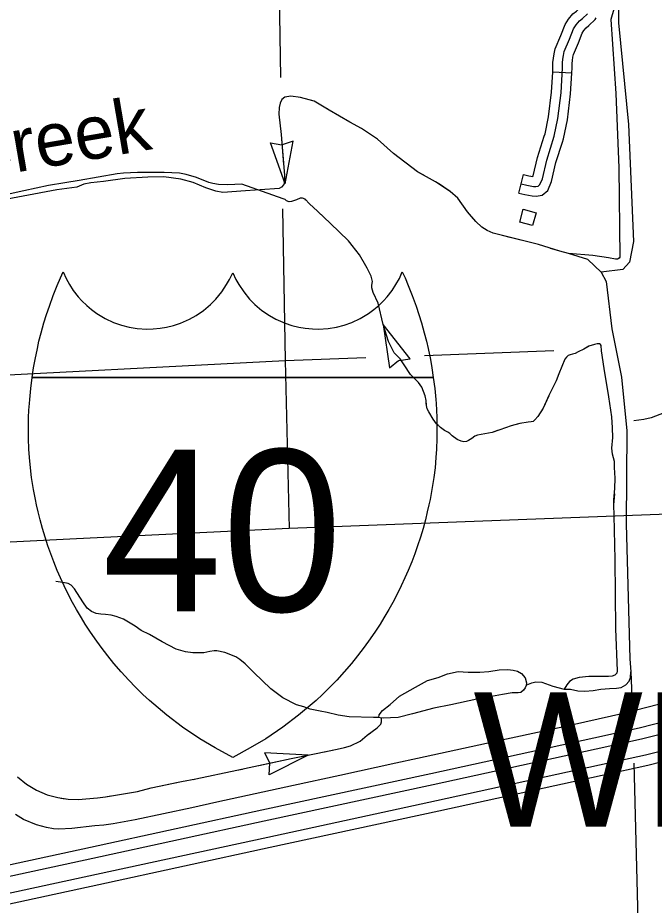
# Model space of a CAD drawing. Extents: x 1084508 to 1142749, y 1057638 to 1093403.
# Drawn here: x 1110349 to 1111920, y 1079628 to 1081818 of the extents above; entities that cross this region are included whole.
import ezdxf

# ---------------------------------------------------------------- set-up
doc = ezdxf.new("R2010")
doc.units = 0
for name, color, linetype in [('Level 19', 7, 'Continuous'), ('Level 23', 7, 'Continuous'), ('Level 33', 7, 'Continuous'), ('Level 35', 7, 'Continuous'), ('Level 43', 7, 'Continuous'), ('Level 45', 7, 'Continuous'), ('Level 47', 7, 'Continuous'), ('Level 5', 7, 'Continuous'), ('Level 56', 7, 'Continuous'), ('Level 6', 7, 'Continuous')]:
    doc.layers.add(name, color=color, linetype=linetype)

msp = doc.modelspace()

# ---------------------------------------------------------------- linework, layer by layer
at = {"layer": 'Level 19'}
for points in [[(1114074.2, 1081052.8), (1113719.4, 1080876.4), (1113320.4, 1080677), (1112894.5, 1080465.6), (1112770.6, 1080403), (1112640.8, 1080339), (1112528.2, 1080285.8), (1112405, 1080232.4), (1112240.7, 1080170.5), (1112155.7, 1080141.9), (1112079.8, 1080117.1), (1111982.2, 1080089.9), (1111882.1, 1080064.6), (1111770.4, 1080040.1), (1111368, 1079951.9), (1110951.6, 1079862), (1110528.8, 1079770), (1110121.7, 1079682.2), (1109727.3, 1079596.6)], [(1109733, 1079570.5), (1110127.3, 1079656.1), (1110534.4, 1079743.9), (1110957.3, 1079835.9), (1111373.7, 1079925.8), (1111776.1, 1080014), (1111888.2, 1080038.7), (1111989, 1080064.1), (1112087.6, 1080091.6), (1112164.1, 1080116.6), (1112249.7, 1080145.4), (1112415, 1080207.7), (1112539.2, 1080261.5), (1112652.4, 1080314.9), (1112782.5, 1080379.2), (1112906.4, 1080441.8), (1113332.3, 1080653.1), (1113731.3, 1080852.5), (1114086.1, 1081028.9)], [(1110135.9, 1079616.3), (1110543, 1079704), (1110965.9, 1079796.1), (1111382.4, 1079886), (1111784.8, 1079974.2), (1111897.6, 1079998.9), (1111999.5, 1080024.6), (1112099.4, 1080052.5), (1112177, 1080077.8), (1112263.4, 1080106.9), (1112430.3, 1080169.9), (1112556, 1080224.3), (1112670.2, 1080278.2), (1112800.7, 1080342.7), (1112924.7, 1080405.3), (1113350.5, 1080616.6), (1113749.5, 1080816), (1114104.2, 1080992.4)], [(1114116, 1080968.4), (1113761.4, 1080792.1), (1113362.4, 1080592.7), (1112936.6, 1080381.4), (1112812.7, 1080318.8), (1112681.8, 1080254.2), (1112567, 1080200), (1112440.3, 1080145.1), (1112272.4, 1080081.8), (1112185.4, 1080052.5), (1112107.1, 1080027), (1112006.3, 1079998.8), (1111903.7, 1079973), (1111790.6, 1079948.1), (1111388.1, 1079859.9), (1110971.6, 1079770), (1110548.7, 1079677.9), (1110141.6, 1079590.2)]]:
    msp.add_lwpolyline(points, dxfattribs=at)
at = {"layer": 'Level 23'}
for points in [[(1110384.4, 1080930.4), (1110388.1, 1080954.1), (1110391.8, 1080975), (1110397.4, 1081002), (1110401.4, 1081019.6), (1110406.7, 1081040.4), (1110413.6, 1081065), (1110419.9, 1081085.5), (1110427, 1081106.6), (1110436.5, 1081132.6), (1110446.2, 1081157), (1110454.3, 1081175.9), (1110461, 1081190.8), (1110468.3, 1081174.7), (1110476.7, 1081159.4), (1110485.9, 1081145.3), (1110498, 1081129.7), (1110507.5, 1081119.2), (1110519.3, 1081107.8), (1110531.2, 1081097.8), (1110544.1, 1081088.4), (1110564.6, 1081076.1), (1110585.7, 1081066.3), (1110604.8, 1081059.6), (1110623.6, 1081054.7), (1110643.8, 1081051.4), (1110667.3, 1081049.8), (1110682.8, 1081050.1), (1110700.5, 1081051.8), (1110716.3, 1081054.5), (1110733.2, 1081058.6), (1110750.3, 1081064.3), (1110773.2, 1081074.4), (1110789, 1081083.2), (1110807.3, 1081095.8), (1110824.9, 1081110.6), (1110837.8, 1081123.6), (1110852.4, 1081141.4), (1110864.5, 1081159.5), (1110871.6, 1081172.2), (1110879.4, 1081188.9)], [(1110879.4, 1081188.9), (1110887.2, 1081172.2), (1110894.4, 1081159.5), (1110906.5, 1081141.4), (1110921.1, 1081123.6), (1110934, 1081110.6), (1110951.6, 1081095.8), (1110969.9, 1081083.2), (1110985.7, 1081074.4), (1111008.6, 1081064.3), (1111025.7, 1081058.6), (1111042.6, 1081054.5), (1111058.4, 1081051.8), (1111076.1, 1081050.1), (1111091.5, 1081049.8), (1111115, 1081051.4), (1111135.3, 1081054.7), (1111154.1, 1081059.6), (1111173.2, 1081066.3), (1111194.2, 1081076.1), (1111214.8, 1081088.4), (1111227.7, 1081097.8), (1111239.6, 1081107.8), (1111251.4, 1081119.2), (1111260.9, 1081129.7), (1111273, 1081145.3), (1111282.2, 1081159.4), (1111290.6, 1081174.7), (1111297.9, 1081190.8), (1111304.6, 1081175.9), (1111312.7, 1081157), (1111322.4, 1081132.6), (1111331.9, 1081106.6), (1111338.9, 1081085.5), (1111345.3, 1081065), (1111352.2, 1081040.4), (1111357.5, 1081019.6), (1111361.5, 1081002), (1111367.1, 1080975), (1111370.8, 1080954.1), (1111374.4, 1080930.4)], [(1110879.4, 1079992.7), (1110836.1, 1080015.8), (1110797.9, 1080038.8), (1110755.9, 1080067.1), (1110716.7, 1080096.8), (1110673.9, 1080133.3), (1110657.9, 1080148.2), (1110639.7, 1080166), (1110622.9, 1080183.4), (1110604.4, 1080203.6), (1110586.3, 1080224.6), (1110571.2, 1080243.3), (1110554.8, 1080264.6), (1110539.9, 1080285.2), (1110527.1, 1080304.1), (1110515.7, 1080321.6), (1110506.4, 1080336.7), (1110494, 1080357.8), (1110484.4, 1080375.2), (1110473.8, 1080395.4), (1110463.5, 1080416.3), (1110454.5, 1080435.7), (1110446.4, 1080454.3), (1110437.8, 1080475.3), (1110430.4, 1080494.7), (1110423.3, 1080515), (1110416.3, 1080536.2), (1110409.8, 1080557.9), (1110404.1, 1080578.6), (1110399.2, 1080598.3), (1110395.2, 1080615.8), (1110392.5, 1080628.8), (1110387.8, 1080654), (1110383.3, 1080683.1), (1110380.2, 1080707.4), (1110378, 1080732.9), (1110376.7, 1080753.6), (1110375.7, 1080779.9), (1110375.4, 1080804.3), (1110375.9, 1080831.6), (1110376.7, 1080849.5), (1110377.7, 1080865.9), (1110378.5, 1080876.3), (1110381, 1080903.1), (1110384.4, 1080930.4)], [(1111374.4, 1080930.4), (1110384.4, 1080930.4)], [(1110384.4, 1080930.4), (1111374.4, 1080930.4)], [(1111374.4, 1080930.4), (1111377.9, 1080903.1), (1111380.4, 1080876.3), (1111381.2, 1080865.9), (1111382.2, 1080849.5), (1111382.9, 1080831.6), (1111383.4, 1080804.3), (1111383.2, 1080779.9), (1111382.2, 1080753.6), (1111380.9, 1080732.9), (1111378.7, 1080707.4), (1111375.6, 1080683.1), (1111371.1, 1080654), (1111366.3, 1080628.8), (1111363.6, 1080615.8), (1111359.6, 1080598.3), (1111354.7, 1080578.6), (1111349.1, 1080557.9), (1111342.6, 1080536.2), (1111335.6, 1080515), (1111328.5, 1080494.7), (1111321.1, 1080475.3), (1111312.5, 1080454.3), (1111304.4, 1080435.7), (1111295.4, 1080416.3), (1111285.1, 1080395.4), (1111274.5, 1080375.2), (1111264.9, 1080357.8), (1111252.5, 1080336.7), (1111243.2, 1080321.6), (1111231.8, 1080304.1), (1111218.9, 1080285.2), (1111204, 1080264.6), (1111187.7, 1080243.3), (1111172.6, 1080224.6), (1111154.5, 1080203.6), (1111136, 1080183.4), (1111119.1, 1080166), (1111101, 1080148.2), (1111085, 1080133.3), (1111042.1, 1080096.8), (1111003, 1080067.1), (1110961, 1080038.8), (1110922.8, 1080015.8), (1110879.4, 1079992.7)]]:
    msp.add_lwpolyline(points, dxfattribs=at)
at = {"layer": 'Level 33'}
msp.add_lwpolyline([(1111955.3, 1080129.4), (1111847.2, 1080101.6), (1111715.2, 1080072), (1111524.8, 1080030.9), (1111335.2, 1079989.9), (1111281.9, 1079978.2), (1111143.7, 1079948), (1111029.4, 1079923.3), (1110840.5, 1079882), (1110778.2, 1079868.2), (1110638.7, 1079838.3), (1110584.4, 1079828.7), (1110561.5, 1079825.3), (1110539.2, 1079823.3), (1110482.3, 1079816.8), (1110450.4, 1079815.5), (1110437.4, 1079816.2), (1110420.2, 1079819.4), (1110395, 1079826.4), (1110363.6, 1079839.4), (1110343.6, 1079851.6)], dxfattribs=at)
at = {"layer": 'Level 35'}
for points in [[(1111830.6, 1081876.7), (1111831.5, 1081806), (1111856, 1081554.5), (1111868.3, 1081266.2), (1111858.1, 1081215), (1111841.7, 1081196.6), (1111788.9, 1081190.6)], [(1111004.3, 1081370.9), (1110901.8, 1081407.1), (1110867.7, 1081405.8), (1110844.2, 1081406.8), (1110830.1, 1081408.9), (1110820.3, 1081411.3), (1110790, 1081423.6), (1110764.4, 1081431.6), (1110747.8, 1081434.5), (1110710.1, 1081436.4), (1110644.5, 1081436.4), (1110609.8, 1081434.8), (1110594.5, 1081433.3), (1110500.7, 1081416.7), (1110465.3, 1081410.6), (1110424.9, 1081404.5), (1110364.1, 1081390.6), (1110330.3, 1081383.6)], [(1111755.8, 1081221.6), (1111788.9, 1081190.6), (1111800.8, 1081166.8), (1111814.6, 1081050), (1111838.4, 1080931.2), (1111852.2, 1080798.5), (1111850.3, 1080568.7), (1111859.3, 1080236.1), (1111861.6, 1080203.5)], [(1111239.9, 1080091.3), (1111227, 1080091.1), (1111166.7, 1080092.6), (1111139.4, 1080096.6), (1111112.4, 1080103), (1111095.1, 1080106.5), (1111070.7, 1080112), (1111054.9, 1080117.8), (1111036.8, 1080122.3), (1111003.4, 1080140), (1110973.3, 1080161.8), (1110931.2, 1080202.1), (1110910.2, 1080223.3), (1110897, 1080234.2), (1110886.9, 1080240.4), (1110860.4, 1080251.1), (1110840.5, 1080255.6), (1110833.5, 1080256), (1110822.8, 1080253.7), (1110807.8, 1080250.9), (1110781.3, 1080250.7), (1110762.7, 1080252.8), (1110739.6, 1080259.9), (1110705.4, 1080277.8), (1110673.8, 1080295.6), (1110653.5, 1080305.8), (1110638.5, 1080316.1), (1110609.9, 1080333.9), (1110591.9, 1080340.7), (1110579.7, 1080343.3), (1110565.9, 1080345.4), (1110553.9, 1080345.8), (1110542.6, 1080348), (1110530.8, 1080352.7), (1110520.3, 1080360.8), (1110509.4, 1080376.2), (1110489.1, 1080408.9), (1110480.8, 1080417.3), (1110473.1, 1080422.2), (1110460.5, 1080424.3), (1110442.9, 1080426.7)], [(1111604.3, 1080176.8), (1111603.7, 1080170), (1111601.2, 1080164), (1111596.9, 1080158.9), (1111590, 1080152.4), (1111583.6, 1080151.6), (1111568.7, 1080151.6), (1111545.2, 1080147.7), (1111481.9, 1080136.6), (1111417.8, 1080122.1), (1111375.9, 1080113.9), (1111323.3, 1080100.3), (1111287.8, 1080091.3), (1111268.6, 1080090), (1111251.9, 1080089.6), (1111243.3, 1080090), (1111239.9, 1080091.3), (1111240.8, 1080097.3), (1111249.3, 1080108), (1111268.1, 1080123.3), (1111290.8, 1080143.5), (1111330.1, 1080166.1), (1111360, 1080182.8), (1111386.5, 1080189.6), (1111409.2, 1080199.1), (1111435.3, 1080204.2), (1111460.1, 1080203.3), (1111489.1, 1080202.9), (1111511, 1080204.2), (1111537, 1080208.9), (1111558, 1080209.3), (1111571.7, 1080208), (1111581.9, 1080205.5), (1111592.2, 1080199.9), (1111601.2, 1080189.2), (1111604.3, 1080176.8)], [(1111605.5, 1080171.9), (1111617.7, 1080176.7), (1111627.6, 1080179.1), (1111642.5, 1080178.1), (1111669.2, 1080168.7), (1111697.4, 1080161.3), (1111713.2, 1080161.3), (1111731, 1080156.9), (1111748.4, 1080156.4), (1111768.7, 1080157.8), (1111788, 1080160.8), (1111808.7, 1080162.8), (1111826.6, 1080163.3), (1111838.1, 1080164.9), (1111849.4, 1080171.3), (1111857.4, 1080180.7), (1111860.6, 1080189.4), (1111861.6, 1080203.5)]]:
    msp.add_lwpolyline(points, dxfattribs=at)
at = {"layer": 'Level 43'}
for p, q in [((1111009.2, 1081407.9), (1110972.8, 1081509.3)), ((1110972.8, 1081509.3), (1111001, 1081504.2)), ((1111028.3, 1081513.9), (1111001.4, 1081504.2)), ((1111009.2, 1081407.9), (1111028.3, 1081513.9)), ((1111317.6, 1080976.7), (1111250.4, 1081060.8)), ((1111250.4, 1081060.8), (1111266.5, 1080954.3)), ((1111289.2, 1080972.4), (1111317.6, 1080976.7)), ((1111266.5, 1080954.3), (1111288.9, 1080972.2)), ((1111065.6, 1079998.3), (1110958, 1080004)), ((1110958, 1080004), (1110971, 1079978.4)), ((1111065.6, 1079998.3), (1110969.6, 1079949.4)), ((1110969.6, 1079949.4), (1110971.1, 1079978.1))]:
    msp.add_line(p, q, dxfattribs=at)
for points in [[(1111847.9, 1081936.4), (1111812.4, 1081813.7), (1111825, 1081631.6), (1111832, 1081448), (1111834.7, 1081227.2), (1111833.1, 1081224.5), (1111829.2, 1081222.1), (1111824, 1081222.4), (1111806.5, 1081225.2), (1111768.3, 1081231.5), (1111708.1, 1081236.1), (1111686.4, 1081241.7), (1111634.2, 1081258.2), (1111545.3, 1081280.6), (1111522.2, 1081286.9), (1111507.4, 1081292.9), (1111494.1, 1081301.3), (1111479.1, 1081315.3), (1111458.8, 1081339.4), (1111435, 1081372.7), (1111416.1, 1081389.6), (1111379.6, 1081413.4), (1111335.2, 1081438), (1111276, 1081482.8), (1111236.8, 1081518.9), (1111197.2, 1081544.5), (1111168.5, 1081560.6), (1111117.4, 1081590.3), (1111080.6, 1081612.4), (1111047, 1081621.5), (1111022.9, 1081624.3), (1111008.1, 1081621.9), (1111000.8, 1081616.6), (1110996.2, 1081607.5), (1110993.8, 1081596.6), (1110993.1, 1081579.8), (1110999, 1081529.7), (1111007.4, 1081428.5), (1111007.1, 1081416.6), (1111005.7, 1081406.8), (1110999.4, 1081399.8), (1110994.1, 1081397), (1110982.6, 1081395.6), (1110910.8, 1081390.7), (1110855.1, 1081387.2), (1110837.6, 1081390.3), (1110812.8, 1081398.4), (1110781.6, 1081411.7), (1110751.8, 1081419.7), (1110709.5, 1081425.3), (1110669.9, 1081424.6), (1110613.2, 1081421.5), (1110560.7, 1081413.8), (1110529.5, 1081410.6), (1110512.3, 1081407.5), (1110494.8, 1081399.8), (1110445.5, 1081393.1), (1110291.4, 1081364.7)], [(1111076.9, 1081613.4), (1111047, 1081621.5), (1111022.9, 1081624.3), (1111008.1, 1081621.9), (1111000.8, 1081616.6), (1110996.2, 1081607.5), (1110993.8, 1081596.6), (1110993.1, 1081579.8), (1110993.9, 1081572.9)], [(1111219.8, 1081529.9), (1111197.2, 1081544.5), (1111168.5, 1081560.6), (1111117.4, 1081590.3), (1111112.8, 1081593.1)], [(1110998.8, 1081531.8), (1110999, 1081529.7), (1111005.1, 1081456.2)], [(1111350.9, 1081429.3), (1111335.2, 1081438), (1111276, 1081482.8), (1111252.4, 1081504.5)], [(1111473.6, 1081321.7), (1111458.8, 1081339.4), (1111435, 1081372.7), (1111416.1, 1081389.6), (1111386.8, 1081408.7)], [(1111819.9, 1080611.6), (1111820.1, 1080628.9), (1111820.6, 1080637.6), (1111822.5, 1080656.1), (1111823.3, 1080681.4), (1111821.8, 1080707.9), (1111821.1, 1080723.2), (1111816.6, 1080740.8), (1111815.1, 1080756.1), (1111817.1, 1080782.4), (1111816.4, 1080806.4), (1111814.6, 1080833.2), (1111807.7, 1080882.4), (1111796.3, 1080952.7), (1111789.4, 1080995.8), (1111788.6, 1081008.9), (1111787.2, 1081011.7), (1111784.2, 1081013.4), (1111779, 1081013.6), (1111772.1, 1081011.9), (1111758.5, 1081007.2), (1111745.6, 1081000.3), (1111731.5, 1080993.3), (1111724.1, 1080989.6), (1111717.9, 1080987.9), (1111711.9, 1080986.2), (1111707.5, 1080984.4), (1111703, 1080980.7), (1111698.6, 1080975.3), (1111684.5, 1080939.4), (1111677.8, 1080922.3), (1111668.6, 1080904.2), (1111659.7, 1080885.9), (1111645.6, 1080854.4), (1111632.3, 1080833.9), (1111624.6, 1080825.4), (1111620.6, 1080822), (1111616.2, 1080820.5), (1111608.3, 1080820), (1111588.2, 1080816.8), (1111566.5, 1080811.3), (1111538.5, 1080801.2), (1111519.2, 1080794.8), (1111501.6, 1080790.8), (1111483.8, 1080788.3), (1111476.6, 1080785.3), (1111469.5, 1080780.1), (1111461.6, 1080774.5), (1111456.6, 1080772), (1111449.9, 1080771.7), (1111443, 1080772.7), (1111433.1, 1080777.2), (1111421.2, 1080786.6), (1111415.3, 1080792), (1111410.3, 1080795.2), (1111401.7, 1080799.5), (1111391.8, 1080807.1), (1111382.4, 1080815.8), (1111374.2, 1080827.3), (1111363.1, 1080845.8), (1111359.4, 1080853), (1111357.6, 1080860.9), (1111356.4, 1080873.3), (1111354.2, 1080885), (1111346, 1080906.7), (1111338, 1080918.3), (1111317.7, 1080937.6), (1111302.8, 1080961.8), (1111292.9, 1080976.2), (1111278.1, 1080991.5), (1111263.7, 1081019.3), (1111250.4, 1081060.8), (1111238.5, 1081113.8), (1111226.1, 1081140.1), (1111222.7, 1081151.4), (1111222.7, 1081158.4), (1111224.2, 1081166.8), (1111221.2, 1081180.2), (1111210.9, 1081200.3), (1111192.1, 1081233.3), (1111164.9, 1081267.9), (1111119.6, 1081311.5), (1111088.9, 1081340.4), (1111069.1, 1081358.5), (1111057.8, 1081370.4), (1111051.8, 1081372.6), (1111045.9, 1081372.6), (1111036.5, 1081368.7), (1111024.4, 1081364.5), (1111018.9, 1081364), (1111012, 1081366.2), (1111008.8, 1081369.7), (1111004.3, 1081370.9)], [(1111060.1, 1081368), (1111057.8, 1081370.4), (1111051.8, 1081372.6), (1111045.9, 1081372.6), (1111036.5, 1081368.7), (1111024.4, 1081364.5), (1111018.9, 1081364), (1111012, 1081366.2), (1111008.8, 1081369.7), (1111004.3, 1081370.9)], [(1111177.7, 1081251.6), (1111164.9, 1081267.9), (1111119.6, 1081311.5), (1111090, 1081339.4)], [(1111563.7, 1081275.9), (1111545.3, 1081280.6), (1111522.2, 1081286.9), (1111507.4, 1081292.9), (1111504.6, 1081294.6)], [(1111624, 1081260.8), (1111563.7, 1081275.9)], [(1111755.8, 1081221.6), (1111708.1, 1081236.1), (1111686.4, 1081241.7), (1111663.6, 1081248.9)], [(1111241.1, 1081102.3), (1111238.5, 1081113.8), (1111226.1, 1081140.1), (1111222.7, 1081151.4), (1111222.7, 1081158.4), (1111224.2, 1081166.8), (1111221.2, 1081180.2), (1111210.9, 1081200.3), (1111201.1, 1081217.5)], [(1111307.8, 1080953.7), (1111302.8, 1080961.8), (1111292.9, 1080976.2), (1111278.1, 1080991.5), (1111263.7, 1081019.3), (1111250.4, 1081060.8), (1111250.1, 1081061.9)], [(1111757.2, 1081006.5), (1111745.6, 1081000.3), (1111731.5, 1080993.3), (1111724.1, 1080989.6), (1111717.9, 1080987.9), (1111711.9, 1080986.2), (1111707.5, 1080984.4), (1111703, 1080980.7), (1111698.6, 1080975.3), (1111684.5, 1080939.4), (1111677.8, 1080922.3), (1111677.8, 1080922.3)], [(1111357.1, 1080865.8), (1111356.4, 1080873.3), (1111354.2, 1080885), (1111346, 1080906.7), (1111338, 1080918.3), (1111334, 1080922)], [(1111386.3, 1080812.2), (1111382.4, 1080815.8), (1111374.2, 1080827.3), (1111363.1, 1080845.8), (1111359.4, 1080853), (1111357.6, 1080860.9), (1111357.1, 1080865.8)], [(1111659.4, 1080885.1), (1111645.6, 1080854.4), (1111632.3, 1080833.9), (1111624.6, 1080825.4), (1111620.6, 1080822), (1111616.2, 1080820.5), (1111608.3, 1080820), (1111588.2, 1080816.8), (1111572.2, 1080812.8)], [(1111533, 1080799.4), (1111519.2, 1080794.8), (1111501.6, 1080790.8), (1111483.8, 1080788.3), (1111476.6, 1080785.3), (1111469.5, 1080780.1), (1111461.6, 1080774.5), (1111456.6, 1080772), (1111449.9, 1080771.7), (1111443, 1080772.7), (1111433.1, 1080777.2), (1111421.2, 1080786.6), (1111419.6, 1080788)], [(1111821.8, 1080643.3), (1111819, 1080616.1), (1111819.6, 1080589.4), (1111821.9, 1080480.8), (1111823.9, 1080310), (1111828.1, 1080206.2)], [(1111828.1, 1080206.2), (1111826.9, 1080200.2), (1111822.2, 1080195.3), (1111816, 1080193.3), (1111806.8, 1080192.1), (1111791.2, 1080192.5), (1111758.3, 1080192.3), (1111734.3, 1080189.6), (1111719.7, 1080185.6), (1111710.3, 1080180), (1111703.8, 1080172.1), (1111697.4, 1080161.3)], [(1111865.6, 1080121.8), (1111862.9, 1080203.4)], [(1110348.5, 1079944.7), (1110370.5, 1079926.5), (1110395.3, 1079911.7), (1110421.6, 1079900.4), (1110447.7, 1079893.3), (1110473.1, 1079889.7), (1110498.3, 1079888.6), (1110546, 1079892.5), (1110565.7, 1079895.3), (1110619.7, 1079904.3), (1110644.8, 1079908.7), (1110678.3, 1079917.5), (1110752.9, 1079932.9), (1110788.2, 1079939.5), (1110890, 1079961.1), (1110931.5, 1079969.8), (1111024, 1079989.5), (1111081.3, 1080001.3), (1111137.3, 1080013), (1111155.4, 1080017.4), (1111169.7, 1080021.5), (1111194.1, 1080032.6), (1111211.4, 1080047.4), (1111235.5, 1080065.5), (1111244.7, 1080074.3), (1111246.2, 1080080.7), (1111246.2, 1080089.8)], [(1111166.7, 1080020.6), (1111169.7, 1080021.5), (1111194.1, 1080032.6), (1111211.4, 1080047.4), (1111219, 1080053.1)], [(1111106.2, 1080006.5), (1111137.3, 1080013), (1111155.4, 1080017.4), (1111166.7, 1080020.6)], [(1110944, 1079972.5), (1111024, 1079989.5), (1111065.6, 1079998.1)], [(1110781.8, 1079938.3), (1110788.2, 1079939.5), (1110890, 1079961.1), (1110903.5, 1079963.9)], [(1110619.7, 1079904.2), (1110619.7, 1079904.3), (1110644.8, 1079908.7), (1110678.3, 1079917.5), (1110741.1, 1079930.5)], [(1110455.3, 1079892.3), (1110473.1, 1079889.7), (1110498.3, 1079888.6), (1110546, 1079892.5), (1110565.7, 1079895.3), (1110578.8, 1079897.5)]]:
    msp.add_lwpolyline(points, dxfattribs=at)
at = {"layer": 'Level 45'}
for p, q in [((1111715.9, 1081681.2), (1111668.9, 1081683.8)), ((1111585.6, 1081385.5), (1111596.7, 1081431.2))]:
    msp.add_line(p, q, dxfattribs=at)
for points in [[(1111668.9, 1081683.8), (1111669.6, 1081695.5), (1111669.6, 1081707.8), (1111670.8, 1081718.8), (1111672.3, 1081729.2), (1111675, 1081741.7), (1111688.8, 1081774.4), (1111699.4, 1081801.4), (1111707.6, 1081814.7), (1111718.5, 1081827.5), (1111727.3, 1081834.3), (1111735.8, 1081842.6), (1111734.8, 1081840.7)], [(1111591.2, 1081408.3), (1111605.1, 1081404.9), (1111621.5, 1081401.8), (1111627, 1081401.5), (1111632.8, 1081402.5), (1111637.6, 1081406.3), (1111643.4, 1081421), (1111654.4, 1081467), (1111672.9, 1081525.6), (1111681.8, 1081569.8), (1111689.7, 1081632.8), (1111693.1, 1081694.9), (1111693.1, 1081706.5), (1111694.1, 1081715.8), (1111695.5, 1081725), (1111697.6, 1081734.6), (1111710.6, 1081765.5), (1111720.5, 1081790.8), (1111726.7, 1081800.8), (1111734.9, 1081810.4), (1111742.8, 1081816.5), (1111754.8, 1081828.2)], [(1111715.9, 1081681.2), (1111716.7, 1081694.2), (1111716.7, 1081705.2), (1111717.5, 1081712.8), (1111718.7, 1081720.9), (1111720.1, 1081727.5), (1111732.4, 1081756.6), (1111741.6, 1081780.3), (1111745.7, 1081786.8), (1111751.3, 1081793.3), (1111758.3, 1081798.8), (1111773.7, 1081813.8), (1111776.1, 1081818.2)], [(1111648.2, 1081525.6), (1111650.1, 1081531.4), (1111658.6, 1081573.6), (1111666.2, 1081634.9), (1111668.9, 1081683.8)], [(1111693.1, 1081511.5), (1111695.7, 1081519.7), (1111705.1, 1081566), (1111713.1, 1081630.7), (1111715.9, 1081681.2)], [(1111596.7, 1081431.2), (1111610, 1081428), (1111620.1, 1081426.1), (1111620.9, 1081428.1), (1111631.7, 1081473.2), (1111648.2, 1081525.6)], [(1111585.6, 1081385.5), (1111600.1, 1081381.9), (1111618.6, 1081378.4), (1111628.3, 1081377.8), (1111642.7, 1081380.4), (1111657.2, 1081391.7), (1111665.9, 1081413.9), (1111677.1, 1081460.7), (1111693.1, 1081511.5)]]:
    msp.add_lwpolyline(points, dxfattribs=at)
at = {"layer": 'Level 47'}
msp.add_lwpolyline([(1112204.4, 1080943.2), (1111911.8, 1080830.4), (1111893.8, 1080826.8), (1111868.9, 1080823.3)], dxfattribs=at)
at = {"layer": 'Level 5'}
for points in [[(1110976.5, 1082592.7), (1110990.2, 1082132), (1110997.4, 1081670.9)], [(1111002.6, 1081346.5), (1111008.5, 1080972)], [(1111352.3, 1080984.9), (1111672, 1080996.8)], [(1111008.5, 1080972), (1111208.2, 1080979.5)], [(1110150.3, 1080927.9), (1111008.5, 1080972)], [(1111008.5, 1080972), (1111018.7, 1080557.4)]]:
    msp.add_lwpolyline(points, dxfattribs=at)
at = {"layer": 'Level 56'}
msp.add_lwpolyline([(1111619.4, 1081305.4), (1111587.8, 1081313.9), (1111596.4, 1081345.5), (1111627.9, 1081337)], close=True, dxfattribs=at)
at = {"layer": 'Level 6'}
for points in [[(1112670.1, 1080620), (1111018.7, 1080557.4), (1110493.8, 1080532), (1109773.7, 1080496.2), (1109789.8, 1080084.3), (1109676.3, 1080079.5)], [(1111868.8, 1079978.6), (1111885.8, 1079334.4), (1111451.7, 1079320.8)]]:
    msp.add_lwpolyline(points, dxfattribs=at)

# ---------------------------------------------------------------- texts
at = {"layer": 'Level 23'}
msp.add_text('40', height=398.75, dxfattribs=at).set_placement((1110556.7, 1080353.3))
at = {"layer": 'Level 35'}
msp.add_text('Creek', height=132.58, rotation=9.7072, dxfattribs=at).set_placement((1110217.3, 1081414.4))
at = {"layer": 'Level 6'}
msp.add_text('WHEATLEY', height=331.46, dxfattribs=at).set_placement((1111473.2, 1079821.7))

doc.saveas('drawing.dxf')
